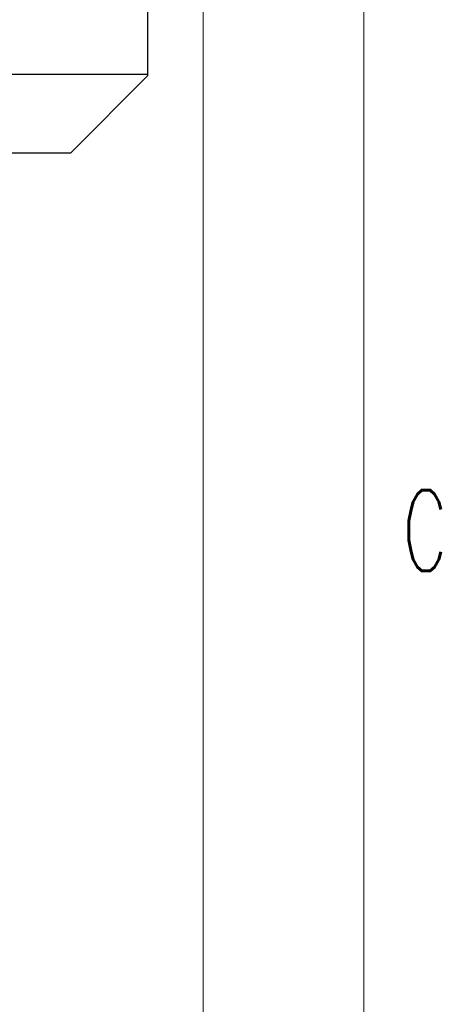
# Model space of a CAD drawing. Header units: inches. Extents: x 0 to 20790, y -12 to 14700.
# Tile 356 of 358: x 20094 to 20735, y 9234 to 10726. Entities that reach past the tile are written whole.
import ezdxf

# ---------------------------------------------------------------- set-up
doc = ezdxf.new("R2010")
doc.units = ezdxf.units.IN
for name, color, linetype, true_color in [('1', 7, 'Continuous', 0xffffff), ('210', 7, 'Continuous', 0xffffff), ('254', 7, 'Continuous', 0xffffff)]:
    doc.layers.add(name, color=color, linetype=linetype, true_color=true_color)
doc.styles.add('latin_extended', font='simplex.shx')
doc.dimstyles.get("Standard").update_dxf_attribs({"dimtxt": 0.18, "dimasz": 0.18, "dimexe": 0.18, "dimexo": 0.0625, "dimgap": 0.09, "dimtad": 0, "dimtih": 1, "dimtoh": 1, "dimdec": 4, "dimzin": 0, "dimdsep": 46, "dimtxsty": 'Standard', "dimcen": 0.09, "dimadec": 0, "dimazin": 0, "dimtfac": 1, "dimtdec": 4, "dimtofl": 0, "dimtmove": 0, "dimatfit": 3, "dimfxl": 1, "dimtolj": 1, "dimtzin": 0, "dimarcsym": 0})

# ---------------------------------------------------------------- blocks, each defined once
blk = doc.blocks.new('_U8')
at = {"layer": '254', "color": 3, "linetype": 'Continuous', "lineweight": 13, "transparency": 16777216}
for p, q in [((20371.7, 11723.1), (20371.7, 7981.8)), ((19086.7, 9389.8), (19086.7, 7981.8)), ((20249.2, 8016.8), (19209.2, 8016.8))]:
    blk.add_line(p, q, dxfattribs=at)
at = {"layer": '254', "color": 3, "transparency": 16777216}
for points in [[(19209.2, 8037.2), (19209.2, 7996.3), (19086.7, 8016.8)], [(20249.2, 7996.3), (20249.2, 8037.2), (20371.7, 8016.8)]]:
    blk.add_solid(points, dxfattribs=at)
at = {"layer": 'Defpoints', "color": 0, "transparency": 16777216}
for p in [(20371.7, 11758.1), (19086.7, 9424.8), (19086.7, 8016.8)]:
    blk.add_point(p, dxfattribs=at)
at = {"layer": '254', "color": 2, "lineweight": 13, "transparency": 16777216, "insert": (19525.1, 8200.5), "char_height": 122.5, "attachment_point": 1, "style": 'latin_extended'}
blk.add_mtext('\\A1;1285', dxfattribs=at)

msp = doc.modelspace()

# ---------------------------------------------------------------- linework, layer by layer
at = {"layer": '1', "color": 2, "linetype": 'Continuous', "lineweight": 25}
for p, q in [((20287.888, 10643.912), (20287.888, 10809.597)), ((19510.242, 10643.912), (20287.888, 10643.912)), ((20170.837, 10524.704), (20287.888, 10641.755)), ((20287.888, 10641.755), (20287.888, 10643.912)), ((19510.242, 10524.704), (20170.837, 10524.704))]:
    msp.add_line(p, q, dxfattribs=at)
at = {"layer": '210', "color": 7, "linetype": 'Continuous', "lineweight": 18}
msp.add_line((20615, 175), (20615, 14525), dxfattribs=at)

# ---------------------------------------------------------------- texts
at = {"layer": '210', "color": 211, "linetype": 'Continuous', "lineweight": 18, "insert": (20673.721, 9890.689), "char_height": 122.5, "attachment_point": 7, "line_spacing_factor": 0.963855, "style": 'latin_extended'}
msp.add_mtext('\\W0.6125;C', dxfattribs=at)

# ---------------------------------------------------------------- dimensions: what is measured, and where the dimension line sits
at = {"layer": '254', "color": 2, "linetype": 'Continuous', "lineweight": 13}
dim = msp.add_linear_dim(base=(19086.744, 8016.754), p1=(20371.744, 11758.119), p2=(19086.744, 9424.754), dimstyle='Standard', override={"dimscale": 35, "dimtxt": 3.5, "dimasz": 3.5, "dimexe": 1, "dimexo": 1, "dimgap": 1.75, "dimtad": 1, "dimtih": 1, "dimtoh": 0, "dimdec": 2, "dimlfac": 1, "dimzin": 8, "dimdsep": 46, "dimlunit": 2, "dimtxsty": 'latin_extended', "dimsah": 1, "dimse1": 0, "dimse2": 0, "dimsd1": 0, "dimsd2": 0, "dimclrd": 3, "dimclre": 3, "dimclrt": 2, "dimtol": 0, "dimtm": -0.1, "dimtfac": 0.714286, "dimtdec": 3, "dimtofl": 1, "dimtmove": 0, "dimtzin": 8, "dimlwd": 13, "dimlwe": 13}, dxfattribs=at)
dim.commit()
dim.dimension.update_dxf_attribs({"geometry": '_U8', "text_midpoint": (19729.244, 8016.754), "dimtype": 160})

doc.saveas('drawing.dxf')
